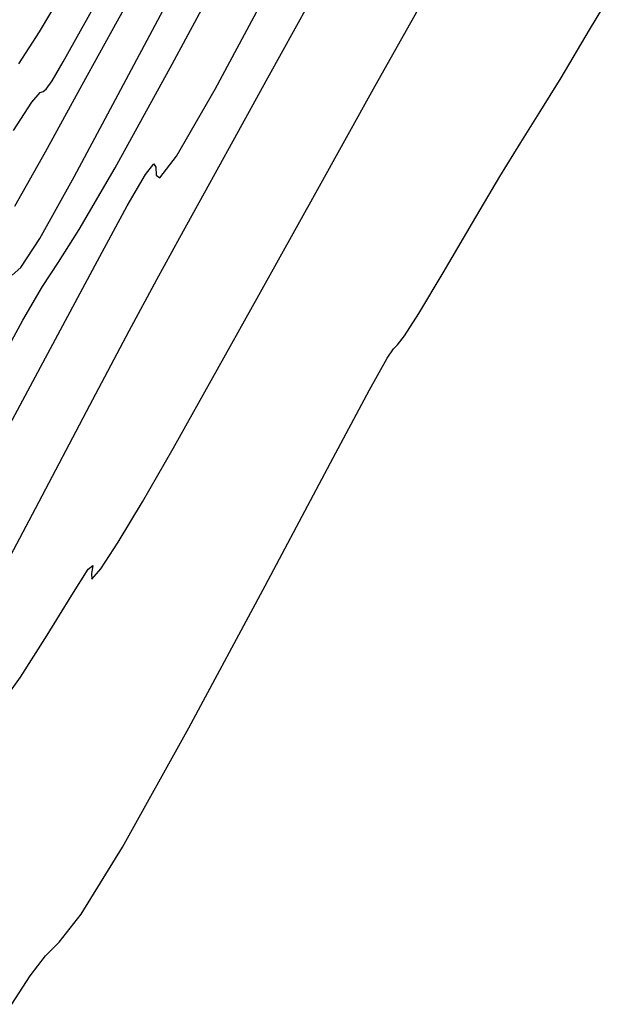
# Model space of a CAD drawing. Extents: x 3249832 to 3255657, y 13789405 to 13793316.
# Tile 622 of 656: x 3252360 to 3252375, y 13792021 to 13792046. Entities that reach past the tile are written whole.
import ezdxf

# ---------------------------------------------------------------- set-up
doc = ezdxf.new("R2010")
doc.units = 0
doc.header["$LTSCALE"] = 100
doc.header["$MEASUREMENT"] = 0
for name, color, linetype in [('GRATIO_03231_CON', 1, 'CONTINUOUS'), ('GRATIO_0323_ICON', 1, 'CONTINUOUS'), ('TARGETS_EAST', 7, 'CONTINUOUS')]:
    doc.layers.add(name, color=color, linetype=linetype)

# ---------------------------------------------------------------- blocks, each defined once
blk = doc.blocks.new('Gratio_032316_contours')
at = {"layer": 'GRATIO_03231_CON', "color": 1, "linetype": 'Continuous', "flags": 128}
for points in [[(3252359.75, 13792020.882), (3252360.213, 13792021.611), (3252360.603, 13792022.114), (3252360.959, 13792022.464), (3252361.518, 13792023.179), (3252362.568, 13792024.885), (3252364.262, 13792027.931), (3252366.206, 13792031.547), (3252367.876, 13792034.681), (3252368.872, 13792036.541), (3252369.322, 13792037.349), (3252369.482, 13792037.587), (3252369.583, 13792037.691), (3252369.761, 13792037.92), (3252370.128, 13792038.489), (3252370.747, 13792039.526), (3252371.493, 13792040.797), (3252372.192, 13792041.977), (3252372.727, 13792042.847), (3252373.196, 13792043.592), (3252373.753, 13792044.498), (3252374.481, 13792045.721), (3252375.187, 13792046.887)], [(3252359.337, 13792028.351), (3252359.968, 13792029.219), (3252360.652, 13792030.286), (3252361.277, 13792031.313), (3252361.693, 13792031.975), (3252361.812, 13792032.065), (3252361.777, 13792031.851), (3252361.791, 13792031.719), (3252362.018, 13792031.982), (3252362.459, 13792032.657), (3252363.081, 13792033.69), (3252363.86, 13792035.045), (3252364.832, 13792036.777), (3252366.047, 13792038.959), (3252367.506, 13792041.582), (3252369.016, 13792044.293), (3252370.337, 13792046.654)], [(3252358.841, 13792030.676), (3252360.351, 13792033.516), (3252361.738, 13792036.156), (3252362.741, 13792038.045), (3252363.448, 13792039.352), (3252364.035, 13792040.422), (3252364.658, 13792041.56), (3252365.388, 13792042.889), (3252366.272, 13792044.492), (3252367.323, 13792046.377)], [(3252359.51, 13792035.31), (3252360.863, 13792037.836), (3252361.934, 13792039.834), (3252362.693, 13792041.228), (3252363.16, 13792042.033), (3252363.369, 13792042.302), (3252363.419, 13792042.22), (3252363.425, 13792042.01), (3252363.524, 13792041.944), (3252363.943, 13792042.501), (3252364.931, 13792044.209), (3252366.617, 13792047.345)], [(3252359.756, 13792039.469), (3252359.975, 13792039.664), (3252360.459, 13792040.403), (3252361.34, 13792041.975), (3252362.462, 13792044.067), (3252363.603, 13792046.219)], [(3252359.827, 13792041.227), (3252360.604, 13792042.608), (3252361.541, 13792044.312), (3252362.439, 13792045.948), (3252363.138, 13792047.197)], [(3252359.791, 13792043.151), (3252360.26, 13792043.873), (3252360.467, 13792044.117), (3252360.547, 13792044.147), (3252360.626, 13792044.202), (3252360.777, 13792044.416), (3252361.059, 13792044.898), (3252361.503, 13792045.694), (3252362.01, 13792046.608)], [(3252359.926, 13792044.851), (3252360.451, 13792045.669), (3252361.347, 13792047.168)]]:
    blk.add_lwpolyline(points, dxfattribs=at)
at = {"layer": 'GRATIO_0323_ICON', "color": 7, "linetype": 'Continuous', "flags": 128}
blk.add_lwpolyline([(3252359.383, 13792037.134), (3252360.032, 13792038.319), (3252360.533, 13792039.177), (3252360.939, 13792039.798), (3252361.469, 13792040.627), (3252362.383, 13792042.199), (3252363.837, 13792044.844), (3252365.582, 13792048.082)], dxfattribs=at)

msp = doc.modelspace()

# ---------------------------------------------------------------- block references
at = {"layer": 'TARGETS_EAST'}
msp.add_blockref('Gratio_032316_contours', (0, 0), dxfattribs=at)

doc.saveas('drawing.dxf')
